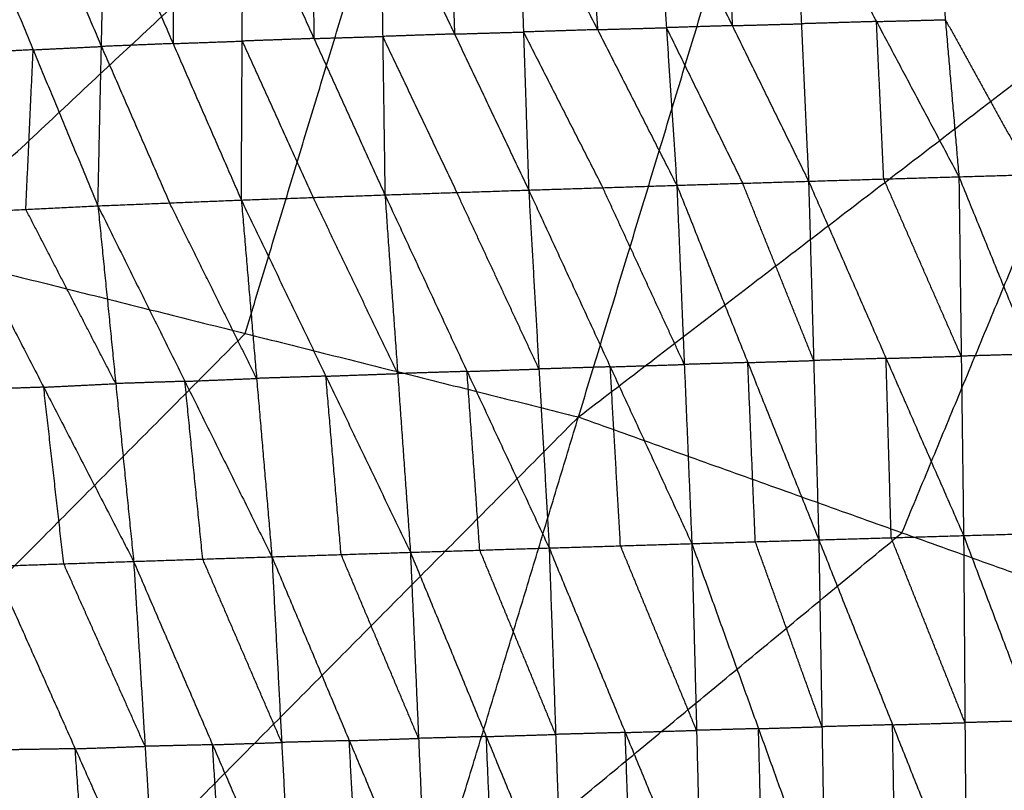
# Model space of a CAD drawing. Header units: millimetres. Extents: x -106 to 110, y -96 to 120.
# Tile 769 of 1020: x 12.48 to 19.6, y 57.73 to 63.3. Entities that reach past the tile are written whole.
import ezdxf

# ---------------------------------------------------------------- set-up
doc = ezdxf.new("R2010")
doc.units = ezdxf.units.MM
doc.header["$MEASUREMENT"] = 0
doc.layers.add('Default', color=7, linetype='Continuous', true_color=0x000000)

msp = doc.modelspace()

# ---------------------------------------------------------------- linework, layer by layer
at = {"layer": 'Default'}
for points in [[(6.7842, 62.3664, 3.8611), (10.0558, 66.0889, 3.9066), (13.3275, 69.8115, 3.952)], [(11.7015, 61.637, 3.8611), (12.5145, 65.7242, 3.9066), (13.3275, 69.8115, 3.952)], [(11.7015, 61.637, 3.8611), (15.3222, 65.0209, 3.9066), (18.9429, 68.4048, 3.952)], [(16.5235, 60.4291, 3.8611), (17.7332, 64.417, 3.9066), (18.9429, 68.4048, 3.952)], [(16.5235, 60.4291, 3.8611), (20.4585, 63.4419, 3.9066), (24.3935, 66.4546, 3.952)], [(14.1125, 61.0331, 3.8611), (14.7173, 63.027, 3.8838), (15.3222, 65.0209, 3.9066)], [(17.5837, 64.399, 0.1776), (17.6099, 63.8295, -0.3084), (17.636, 63.26, -0.7944)], [(18.0836, 64.4126, 0.1797), (18.1359, 63.2736, -0.7923), (18.1882, 62.1346, -1.7644)], [(18.0836, 64.4126, 0.1797), (18.6797, 63.2898, -0.7887), (19.2757, 62.167, -1.7571)], [(19.0791, 64.4392, 0.1843), (19.1774, 63.3031, -0.7864), (19.2757, 62.167, -1.7571)], [(19.0791, 64.4392, 0.1843), (19.6999, 63.3181, -0.7832), (20.3207, 62.197, -1.7507)], [(15.0906, 64.3283, 0.1682), (15.107, 63.1821, -0.8042), (15.1234, 62.0358, -1.7766)], [(15.0906, 64.3283, 0.1682), (15.627, 63.1995, -0.8034), (16.1634, 62.0707, -1.7751)], [(15.5892, 64.3428, 0.1699), (15.6081, 63.7712, -0.3168), (15.627, 63.1995, -0.8034)], [(16.0877, 64.3573, 0.1717), (16.1256, 63.214, -0.8017), (16.1634, 62.0707, -1.7751)], [(16.0877, 64.3573, 0.1717), (16.6613, 63.2312, -0.7993), (17.2349, 62.1051, -1.7703)], [(16.5858, 64.3713, 0.1736), (16.6235, 63.8013, -0.3129), (16.6613, 63.2312, -0.7993)], [(17.0839, 64.3853, 0.1755), (17.1594, 63.2452, -0.7974), (17.2349, 62.1051, -1.7703)], [(17.0839, 64.3853, 0.1755), (17.636, 63.26, -0.7944), (18.1882, 62.1346, -1.7644)], [(13.0468, 61.9565, -1.7652), (13.0722, 63.1093, -0.8016), (13.0975, 64.262, 0.162)], [(13.0975, 64.262, 0.162), (13.591, 63.1303, -0.8059), (14.0846, 61.9986, -1.7739)], [(13.597, 64.28, 0.1635), (13.594, 63.7051, -0.3212), (13.591, 63.1303, -0.8059)], [(14.0846, 61.9986, -1.7739), (14.0906, 63.1483, -0.8045), (14.0966, 64.298, 0.165)], [(14.0966, 64.298, 0.165), (14.61, 63.1669, -0.8058), (15.1234, 62.0358, -1.7766)], [(14.5936, 64.3131, 0.1666), (14.6018, 63.74, -0.3196), (14.61, 63.1669, -0.8058)], [(12.1099, 64.2143, 0.1592), (12.5784, 63.0854, -0.803), (13.0468, 61.9565, -1.7652)], [(13.0722, 63.1093, -0.8016), (12.8379, 63.6737, -0.3205), (12.6037, 64.2382, 0.1606)], [(18.8638, 59.5918, 3.8611), (19.6611, 61.5168, 3.8838), (20.4585, 63.4419, 3.9066)], [(17.636, 63.26, -0.7944), (17.3977, 63.2526, -0.7959), (17.1594, 63.2452, -0.7974)], [(17.636, 63.26, -0.7944), (17.886, 63.2668, -0.7934), (18.1359, 63.2736, -0.7923)], [(18.6797, 63.2898, -0.7887), (18.4078, 63.2817, -0.7905), (18.1359, 63.2736, -0.7923)], [(18.6797, 63.2898, -0.7887), (18.9285, 63.2964, -0.7875), (19.1774, 63.3031, -0.7864)], [(18.732, 62.1508, -1.7607), (18.7058, 62.7203, -1.2747), (18.6797, 63.2898, -0.7887)], [(19.1774, 63.3031, -0.7864), (19.4878, 62.7425, -1.2701), (19.7982, 62.182, -1.7539)], [(15.627, 63.1995, -0.8034), (15.367, 63.1908, -0.8038), (15.107, 63.1821, -0.8042)], [(15.627, 63.1995, -0.8034), (15.8763, 63.2068, -0.8026), (16.1256, 63.214, -0.8017)], [(16.6613, 63.2312, -0.7993), (16.3934, 63.2226, -0.8005), (16.1256, 63.214, -0.8017)], [(16.1256, 63.214, -0.8017), (16.4124, 62.6509, -1.2872), (16.6992, 62.0879, -1.7727)], [(16.6613, 63.2312, -0.7993), (16.9103, 63.2382, -0.7984), (17.1594, 63.2452, -0.7974)], [(17.1594, 63.2452, -0.7974), (17.4355, 62.6825, -1.2824), (17.7115, 62.1198, -1.7673)], [(13.591, 63.1303, -0.8059), (13.3316, 63.1198, -0.8038), (13.0722, 63.1093, -0.8016)], [(13.591, 63.1303, -0.8059), (13.8408, 63.1393, -0.8052), (14.0906, 63.1483, -0.8045)], [(14.61, 63.1669, -0.8058), (14.3503, 63.1576, -0.8051), (14.0906, 63.1483, -0.8045)], [(14.0906, 63.1483, -0.8045), (14.3473, 62.5827, -1.2899), (14.604, 62.0172, -1.7753)], [(14.61, 63.1669, -0.8058), (14.8585, 63.1745, -0.805), (15.107, 63.1821, -0.8042)], [(15.107, 63.1821, -0.8042), (15.3752, 62.6176, -1.29), (15.6434, 62.0532, -1.7759)], [(12.5784, 63.0854, -0.803), (12.3177, 63.0725, -0.7989), (12.0571, 63.0595, -0.7948)], [(12.5255, 61.9306, -1.757), (12.5519, 62.508, -1.28), (12.5784, 63.0854, -0.803)], [(12.5784, 63.0854, -0.803), (12.8253, 63.0974, -0.8023), (13.0722, 63.1093, -0.8016)], [(13.0722, 63.1093, -0.8016), (13.3189, 62.5434, -1.2856), (13.5657, 61.9776, -1.7696)], [(19.2757, 62.167, -1.7571), (19.7982, 62.182, -1.7539), (20.3207, 62.197, -1.7507)], [(17.2349, 62.1051, -1.7703), (17.7115, 62.1198, -1.7673), (18.1882, 62.1346, -1.7644)], [(18.2251, 60.8375, -2.2785), (17.9683, 61.4787, -2.0229), (17.7115, 62.1198, -1.7673)], [(18.1882, 62.1346, -1.7644), (18.732, 62.1508, -1.7607), (19.2757, 62.167, -1.7571)], [(18.1882, 62.1346, -1.7644), (18.2251, 60.8375, -2.2785), (18.262, 59.5405, -2.7927)], [(18.1882, 62.1346, -1.7644), (18.7489, 60.8529, -2.2732), (19.3096, 59.5713, -2.782)], [(19.2927, 60.8691, -2.2695), (19.0123, 61.5099, -2.0151), (18.732, 62.1508, -1.7607)], [(19.2757, 62.167, -1.7571), (19.2927, 60.8691, -2.2695), (19.3096, 59.5713, -2.782)], [(19.2757, 62.167, -1.7571), (19.799, 60.8837, -2.2656), (20.3224, 59.6005, -2.7742)], [(15.1234, 62.0358, -1.7766), (15.6434, 62.0532, -1.7759), (16.1634, 62.0707, -1.7751)], [(16.2374, 60.7761, -2.2931), (15.9404, 61.4147, -2.0345), (15.6434, 62.0532, -1.7759)], [(16.1634, 62.0707, -1.7751), (16.6992, 62.0879, -1.7727), (17.2349, 62.1051, -1.7703)], [(16.1634, 62.0707, -1.7751), (16.2374, 60.7761, -2.2931), (16.3114, 59.4815, -2.8111)], [(16.1634, 62.0707, -1.7751), (16.7534, 60.7918, -2.2886), (17.3434, 59.513, -2.8022)], [(17.2891, 60.809, -2.2862), (16.9941, 61.4485, -2.0295), (16.6992, 62.0879, -1.7727)], [(17.2349, 62.1051, -1.7703), (17.2891, 60.809, -2.2862), (17.3434, 59.513, -2.8022)], [(17.2349, 62.1051, -1.7703), (17.7484, 60.8228, -2.2815), (18.262, 59.5405, -2.7927)], [(13.0468, 61.9565, -1.7652), (13.5657, 61.9776, -1.7696), (14.0846, 61.9986, -1.7739)], [(14.195, 60.7081, -2.2942), (13.8803, 61.3428, -2.0319), (13.5657, 61.9776, -1.7696)], [(14.0846, 61.9986, -1.7739), (14.604, 62.0172, -1.7753), (15.1234, 62.0358, -1.7766)], [(14.0846, 61.9986, -1.7739), (14.195, 60.7081, -2.2942), (14.3054, 59.4177, -2.8145)], [(14.0846, 61.9986, -1.7739), (14.6961, 60.7244, -2.2948), (15.3076, 59.4502, -2.8158)], [(15.2155, 60.743, -2.2962), (14.9098, 61.3801, -2.0357), (14.604, 62.0172, -1.7753)], [(15.1234, 62.0358, -1.7766), (15.2155, 60.743, -2.2962), (15.3076, 59.4502, -2.8158)], [(15.1234, 62.0358, -1.7766), (15.7174, 60.7586, -2.2939), (16.3114, 59.4815, -2.8111)], [(12.0042, 61.9047, -1.7487), (12.5255, 61.9306, -1.757), (13.0468, 61.9565, -1.7652)], [(12.0042, 61.9047, -1.7487), (12.6547, 60.6446, -2.2766), (13.3052, 59.3845, -2.8045)], [(13.176, 60.6705, -2.2848), (12.8508, 61.3006, -2.0209), (12.5255, 61.9306, -1.757)], [(13.0468, 61.9565, -1.7652), (13.176, 60.6705, -2.2848), (13.3052, 59.3845, -2.8045)], [(13.0468, 61.9565, -1.7652), (13.6761, 60.6871, -2.2899), (14.3054, 59.4177, -2.8145)], [(11.7015, 61.637, 3.8611), (14.1125, 61.0331, 3.8611), (16.5235, 60.4291, 3.8611)], [(10.947, 57.8443, 3.8351), (12.5298, 59.4387, 3.8481), (14.1125, 61.0331, 3.8611)], [(17.7484, 60.8228, -2.2815), (17.9868, 60.8302, -2.28), (18.2251, 60.8375, -2.2785)], [(18.7489, 60.8529, -2.2732), (18.487, 60.8452, -2.2759), (18.2251, 60.8375, -2.2785)], [(18.7489, 60.8529, -2.2732), (19.0208, 60.861, -2.2714), (19.2927, 60.8691, -2.2695)], [(18.7858, 59.5559, -2.7873), (18.7674, 60.2044, -2.5303), (18.7489, 60.8529, -2.2732)], [(19.799, 60.8837, -2.2656), (19.5459, 60.8764, -2.2676), (19.2927, 60.8691, -2.2695)], [(15.7174, 60.7586, -2.2939), (15.9774, 60.7674, -2.2935), (16.2374, 60.7761, -2.2931)], [(16.7534, 60.7918, -2.2886), (16.4954, 60.784, -2.2908), (16.2374, 60.7761, -2.2931)], [(16.7534, 60.7918, -2.2886), (17.0213, 60.8004, -2.2874), (17.2891, 60.809, -2.2862)], [(16.8274, 59.4972, -2.8066), (16.7904, 60.1445, -2.5476), (16.7534, 60.7918, -2.2886)], [(17.7484, 60.8228, -2.2815), (17.5188, 60.8159, -2.2839), (17.2891, 60.809, -2.2862)], [(17.8027, 59.5267, -2.7974), (17.7756, 60.1748, -2.5394), (17.7484, 60.8228, -2.2815)], [(13.6761, 60.6871, -2.2899), (13.9355, 60.6976, -2.292), (14.195, 60.7081, -2.2942)], [(14.6961, 60.7244, -2.2948), (14.4455, 60.7163, -2.2945), (14.195, 60.7081, -2.2942)], [(14.6961, 60.7244, -2.2948), (14.9558, 60.7337, -2.2955), (15.2155, 60.743, -2.2962)], [(14.8065, 59.4339, -2.8151), (14.7513, 60.0792, -2.555), (14.6961, 60.7244, -2.2948)], [(15.7174, 60.7586, -2.2939), (15.4665, 60.7508, -2.295), (15.2155, 60.743, -2.2962)], [(15.8095, 59.4659, -2.8134), (15.7634, 60.1123, -2.5536), (15.7174, 60.7586, -2.2939)], [(12.6547, 60.6446, -2.2766), (12.4019, 60.6359, -2.2711), (12.1492, 60.6273, -2.2657)], [(12.6547, 60.6446, -2.2766), (12.9153, 60.6575, -2.2807), (13.176, 60.6705, -2.2848)], [(12.7997, 59.3671, -2.7935), (12.7272, 60.0059, -2.5351), (12.6547, 60.6446, -2.2766)], [(13.6761, 60.6871, -2.2899), (13.426, 60.6788, -2.2874), (13.176, 60.6705, -2.2848)], [(13.8053, 59.4011, -2.8095), (13.7407, 60.0441, -2.5497), (13.6761, 60.6871, -2.2899)], [(10.1926, 54.0516, 3.8092), (13.3581, 57.2404, 3.8351), (16.5235, 60.4291, 3.8611)], [(14.2785, 53.0282, 3.8092), (15.401, 56.7287, 3.8351), (16.5235, 60.4291, 3.8611)], [(16.5235, 60.4291, 3.8611), (18.8638, 59.5918, 3.8611), (21.204, 58.7544, 3.8611)], [(15.401, 56.7287, 3.8351), (17.1324, 58.1602, 3.8481), (18.8638, 59.5918, 3.8611)], [(18.262, 59.5405, -2.7927), (18.7858, 59.5559, -2.7873), (19.3096, 59.5713, -2.782)], [(19.3195, 58.218, -2.9056), (19.0527, 58.8869, -2.8465), (18.7858, 59.5559, -2.7873)], [(19.3096, 59.5713, -2.782), (19.816, 59.5859, -2.7781), (20.3224, 59.6005, -2.7742)], [(19.3096, 59.5713, -2.782), (19.3195, 58.218, -2.9056), (19.3293, 56.8646, -3.0291)], [(19.3096, 59.5713, -2.782), (19.8162, 58.232, -2.9012), (20.3228, 56.8926, -3.0204)], [(15.3076, 59.4502, -2.8158), (15.8095, 59.4659, -2.8134), (16.3114, 59.4815, -2.8111)], [(16.3114, 59.4815, -2.8111), (16.8274, 59.4972, -2.8066), (17.3434, 59.513, -2.8022)], [(16.3114, 59.4815, -2.8111), (16.3584, 58.1329, -2.9386), (16.4055, 56.7842, -3.0661)], [(16.3114, 59.4815, -2.8111), (16.8617, 58.1465, -2.9325), (17.4121, 56.8115, -3.0539)], [(17.3778, 58.1622, -2.928), (17.1026, 58.8297, -2.8673), (16.8274, 59.4972, -2.8066)], [(17.3434, 59.513, -2.8022), (17.8027, 59.5267, -2.7974), (18.262, 59.5405, -2.7927)], [(17.3434, 59.513, -2.8022), (17.3778, 58.1622, -2.928), (17.4121, 56.8115, -3.0539)], [(17.3434, 59.513, -2.8022), (17.8258, 58.1746, -2.922), (18.3081, 56.8362, -3.0418)], [(18.2851, 58.1883, -2.9172), (18.0439, 58.8575, -2.8573), (17.8027, 59.5267, -2.7974)], [(18.262, 59.5405, -2.7927), (18.2851, 58.1883, -2.9172), (18.3081, 56.8362, -3.0418)], [(18.262, 59.5405, -2.7927), (18.7957, 58.2026, -2.9109), (19.3293, 56.8646, -3.0291)], [(13.3052, 59.3845, -2.8045), (13.8053, 59.4011, -2.8095), (14.3054, 59.4177, -2.8145)], [(14.3054, 59.4177, -2.8145), (14.8065, 59.4339, -2.8151), (15.3076, 59.4502, -2.8158)], [(14.3054, 59.4177, -2.8145), (14.3763, 58.0748, -2.9453), (14.4473, 56.7319, -3.0761)], [(14.3054, 59.4177, -2.8145), (14.8654, 58.0878, -2.9443), (15.4255, 56.758, -3.0742)], [(15.3666, 58.1041, -2.945), (15.0865, 58.769, -2.8801), (14.8065, 59.4339, -2.8151)], [(15.3076, 59.4502, -2.8158), (15.3666, 58.1041, -2.945), (15.4255, 56.758, -3.0742)], [(15.3076, 59.4502, -2.8158), (15.8566, 58.1172, -2.9409), (16.4055, 56.7842, -3.0661)], [(16.3584, 58.1329, -2.9386), (16.084, 58.7994, -2.876), (15.8095, 59.4659, -2.8134)], [(12.2942, 59.3498, -2.7826), (12.7997, 59.3671, -2.7935), (13.3052, 59.3845, -2.8045)], [(12.2942, 59.3498, -2.7826), (12.8825, 58.0293, -2.9256), (13.4709, 56.7088, -3.0687)], [(13.388, 58.0466, -2.9366), (13.0938, 58.7069, -2.8651), (12.7997, 59.3671, -2.7935)], [(13.3052, 59.3845, -2.8045), (13.388, 58.0466, -2.9366), (13.4709, 56.7088, -3.0687)], [(13.3052, 59.3845, -2.8045), (13.8762, 58.0582, -2.9403), (14.4473, 56.7319, -3.0761)], [(14.3763, 58.0748, -2.9453), (14.0908, 58.7379, -2.8774), (13.8053, 59.4011, -2.8095)], [(14.2785, 53.0282, 3.8092), (17.7412, 55.8913, 3.8351), (21.204, 58.7544, 3.8611)], [(18.2443, 51.6092, 3.8092), (19.7242, 55.1818, 3.8351), (21.204, 58.7544, 3.8611)], [(18.7957, 58.2026, -2.9109), (18.5404, 58.1955, -2.9141), (18.2851, 58.1883, -2.9172)], [(18.7957, 58.2026, -2.9109), (19.0576, 58.2103, -2.9082), (19.3195, 58.218, -2.9056)], [(18.8187, 56.8504, -3.0355), (18.8072, 57.5265, -2.9732), (18.7957, 58.2026, -2.9109)], [(19.8162, 58.232, -2.9012), (19.5678, 58.225, -2.9034), (19.3195, 58.218, -2.9056)], [(15.8566, 58.1172, -2.9409), (16.1075, 58.125, -2.9398), (16.3584, 58.1329, -2.9386)], [(16.8617, 58.1465, -2.9325), (16.6101, 58.1397, -2.9355), (16.3584, 58.1329, -2.9386)], [(16.8617, 58.1465, -2.9325), (17.1197, 58.1544, -2.9303), (17.3778, 58.1622, -2.928)], [(16.9088, 56.7978, -3.06), (16.8853, 57.4722, -2.9962), (16.8617, 58.1465, -2.9325)], [(17.8258, 58.1746, -2.922), (17.6018, 58.1684, -2.925), (17.3778, 58.1622, -2.928)], [(17.8258, 58.1746, -2.922), (18.0554, 58.1815, -2.9196), (18.2851, 58.1883, -2.9172)], [(17.8601, 56.8238, -3.0479), (17.8429, 57.4992, -2.9849), (17.8258, 58.1746, -2.922)], [(13.8762, 58.0582, -2.9403), (13.6321, 58.0524, -2.9384), (13.388, 58.0466, -2.9366)], [(13.8762, 58.0582, -2.9403), (14.1263, 58.0665, -2.9428), (14.3763, 58.0748, -2.9453)], [(13.9591, 56.7204, -3.0724), (13.9176, 57.3893, -3.0063), (13.8762, 58.0582, -2.9403)], [(14.8654, 58.0878, -2.9443), (14.6209, 58.0813, -2.9448), (14.3763, 58.0748, -2.9453)], [(14.8654, 58.0878, -2.9443), (15.116, 58.096, -2.9447), (15.3666, 58.1041, -2.945)], [(14.9364, 56.745, -3.0752), (14.9009, 57.4164, -3.0098), (14.8654, 58.0878, -2.9443)], [(15.8566, 58.1172, -2.9409), (15.6116, 58.1107, -2.943), (15.3666, 58.1041, -2.945)], [(15.9155, 56.7711, -3.0701), (15.886, 57.4442, -3.0055), (15.8566, 58.1172, -2.9409)], [(12.8825, 58.0293, -2.9256), (12.6346, 58.0251, -2.9206), (12.3866, 58.0209, -2.9155)], [(12.8825, 58.0293, -2.9256), (13.1353, 58.038, -2.9311), (13.388, 58.0466, -2.9366)], [(12.975, 56.7004, -3.0586), (12.9287, 57.3649, -2.9921), (12.8825, 58.0293, -2.9256)], [(13.3581, 57.2404, 3.8351), (12.1526, 57.5423, 3.8351), (10.947, 57.8443, 3.8351)]]:
    msp.add_open_spline(points, degree=2, dxfattribs=at)

doc.saveas('drawing.dxf')
